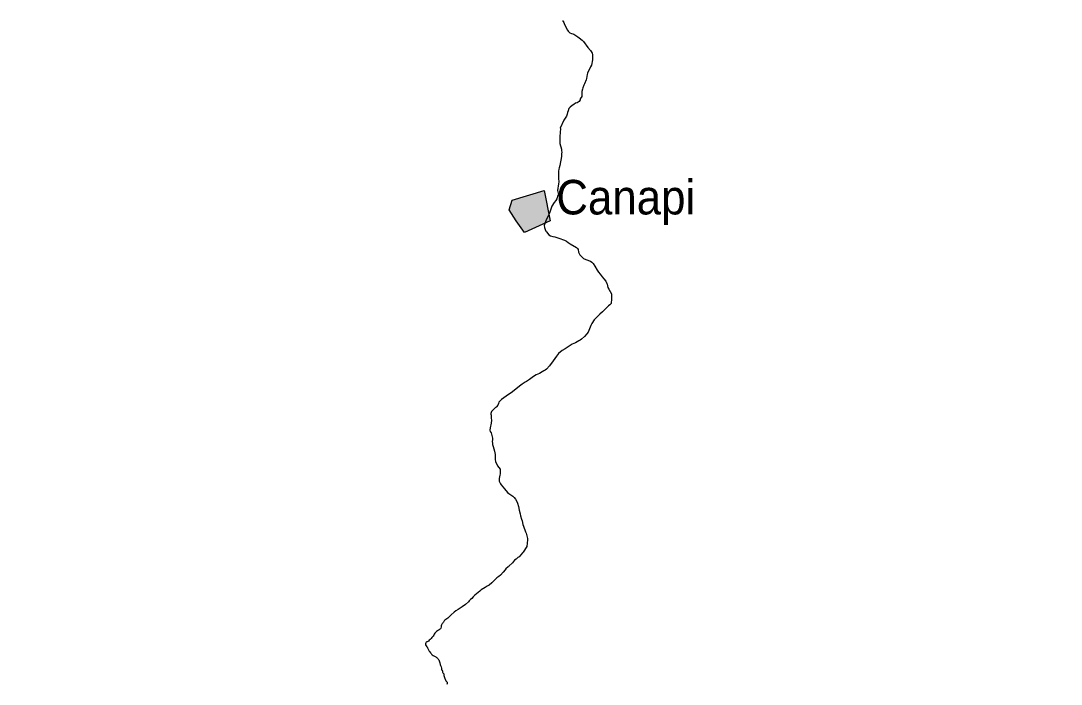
# Model space of a CAD drawing. Extents: x -1643653 to 4543381, y 1624270 to 13878484.
# Drawn here: x 645322 to 660395, y 8985202 to 8994810 of the extents above; entities that cross this region are included whole.
import ezdxf

# ---------------------------------------------------------------- set-up
doc = ezdxf.new("R2010")
doc.units = 0
doc.header["$LTSCALE"] = 200
for name, color, linetype, lineweight in [('1', 7, 'Continuous', 13), ('21', 7, 'Continuous', 25), ('24', 7, 'Continuous', 25)]:
    doc.layers.add(name, color=color, linetype=linetype, lineweight=lineweight)
doc.layers.add('41', color=7, linetype='Continuous')

msp = doc.modelspace()

# ---------------------------------------------------------------- hatches: boundary and pattern name
at = {"layer": '21'}
msp.add_hatch(color=256, dxfattribs=at).paths.add_polyline_path([(652442.2, 8992209.7), (652905.2, 8992350.1), (652993.5, 8991912.7), (652618.8, 8991744.3), (652496.7, 8991914.1), (652399.6, 8992070.3)])

# ---------------------------------------------------------------- linework, layer by layer
at = {"layer": '1', "lineweight": 25}
msp.add_spline([(814781, 9009175.5), (814787.2, 9009173.4), (814796.9, 9009173.4), (814799.4, 9009172.4), (814805.1, 9009174.5), (814805.6, 9009176.5), (814811.7, 9009179.5), (814811.7, 9009179.5), (814801.5, 9009181), (814790.7, 9009181.5), (814784.1, 9009183.1), (814777.4, 9009185.1), (814778.4, 9009175.5)], degree=3, dxfattribs=at)
at = {"layer": '21'}
msp.add_lwpolyline([(652442.2, 8992209.7), (652905.2, 8992350.1), (652993.5, 8991912.7), (652618.8, 8991744.3), (652496.7, 8991914.1), (652399.6, 8992070.3)], close=True, dxfattribs=at)
at = {"layer": '24'}
msp.add_line((651186.2, 8985771.9), (651204.8, 8985743), dxfattribs=at)
for points in [[(653170.7, 8994809.8), (653175.5, 8994807.6), (653191.3, 8994784), (653196.5, 8994768.7), (653211.1, 8994737.3), (653243.9, 8994674.7), (653252.4, 8994660.6), (653276.2, 8994633.6), (653299.1, 8994625.2), (653319.2, 8994620.5), (653334.8, 8994613.7), (653376.3, 8994588.9), (653394.7, 8994579.6), (653411.9, 8994563.4), (653455, 8994528.4), (653472.3, 8994508.8), (653537, 8994423.4), (653575.4, 8994381.7)], [(653575.4, 8994381.7), (653586.1, 8994365.1), (653599.4, 8994339.1), (653603.8, 8994319.8), (653604.9, 8994300.6), (653603.7, 8994242.8), (653588.1, 8994167.4), (653576.4, 8994144.9), (653533.3, 8994050.1), (653528, 8994030.9), (653518.3, 8993973.9), (653513.3, 8993955.5), (653488.2, 8993896.1), (653478.4, 8993876), (653466.1, 8993839), (653461.5, 8993819), (653450.8, 8993784.2), (653449.9, 8993778), (653451.5, 8993712.6), (653424.2, 8993677.3), (653424.4, 8993666.2), (653409.3, 8993643), (653384.1, 8993623.8), (653360.3, 8993615.7), (653334.2, 8993599.6), (653308, 8993581.4), (653282.8, 8993560), (653264.2, 8993540.2), (653251.9, 8993507.8), (653244.3, 8993482.9), (653237.7, 8993455.1), (653227.3, 8993430.2), (653188.7, 8993371.5), (653138.5, 8993253.8), (653138.8, 8993251.9), (653143, 8993247.7), (653131.9, 8993133.2)], [(653131.9, 8993133.2), (653129.8, 8993095.5), (653129.8, 8993054.8), (653132.2, 8993032.7), (653154.1, 8992948.6), (653155.5, 8992926.4), (653159.5, 8992905), (653155.4, 8992882), (653154.2, 8992844.1), (653130, 8992712), (653121.3, 8992682.4), (653116.5, 8992659.7), (653112.8, 8992631.9), (653112.8, 8992631.9), (653114.6, 8992605.4), (653111.6, 8992579.7), (653110.6, 8992554.8), (653113.8, 8992526.5), (653114.7, 8992476.9), (653112.5, 8992450.4), (653097.3, 8992353.7), (653111.6, 8992293.5), (653103.8, 8992279.2), (653085.8, 8992232.9), (653072.4, 8992208), (653050.1, 8992176.5), (653018, 8992124.4), (653004.3, 8992095.5), (652995.7, 8992065.1), (652985.9, 8992037.3), (652960.2, 8991981.7), (652933.3, 8991927.6), (652922.2, 8991899), (652906.4, 8991844.2), (652907.4, 8991815.5), (652917.9, 8991785.6), (652928.3, 8991762.9), (652936.6, 8991754.8), (652972.6, 8991709.8), (652998, 8991697.6), (653032.3, 8991688.1), (653060.2, 8991678.6), (653088, 8991673), (653117.6, 8991659.7), (653200.1, 8991632), (653227.9, 8991617), (653254.2, 8991600.8), (653281.5, 8991577.5), (653374.7, 8991524.4), (653387.3, 8991514.2), (653395.1, 8991496.5), (653404.1, 8991457.2), (653422.9, 8991419.4), (653438.6, 8991399.9), (653475.1, 8991367.3), (653508.4, 8991350.8), (653576.3, 8991330.8), (653594.5, 8991314.9), (653612.9, 8991293.9), (653637.5, 8991258.2), (653673.5, 8991199.1), (653693.7, 8991170.7), (653717.8, 8991140.5), (653744.1, 8991102.8), (653767.6, 8991074.9)], [(653767.6, 8991074.9), (653795.9, 8991037.1), (653814.2, 8991005.1), (653819.1, 8990993.8), (653828.8, 8990946.5), (653839.4, 8990921.2), (653878.5, 8990856.4), (653879.2, 8990781.4), (653873.4, 8990717.3), (653871, 8990712.8), (653853.9, 8990697.7), (653837.6, 8990680.5), (653785.8, 8990630.7), (653750.5, 8990593.4), (653711.8, 8990560), (653662.3, 8990513.6), (653630.7, 8990479.8), (653595.3, 8990428), (653578.7, 8990397.2), (653540.2, 8990301.5), (653523.5, 8990277.3), (653486.5, 8990235.3), (653446.5, 8990200.6), (653425.8, 8990184.6), (653406.2, 8990172.3), (653360.6, 8990147.5), (653312, 8990125.2), (653268.2, 8990099.5), (653207.5, 8990058.7), (653167.3, 8990033.5), (653113.8, 8989990.5), (653082.7, 8989954.3), (653036.6, 8989884.2), (652982.6, 8989813.8), (652936.7, 8989764.3), (652918.9, 8989751.1), (652899.7, 8989740.2)], [(652899.7, 8989740.2), (652877.8, 8989724.6), (652836.2, 8989703.3), (652811.9, 8989693.2), (652790, 8989682.3), (652749.2, 8989657.7), (652728.4, 8989641.9), (652709.2, 8989630), (652689.8, 8989614.1), (652651, 8989586.8), (652630, 8989575.5), (652587.2, 8989548.7), (652545.8, 8989519.3), (652446.2, 8989438), (652446.2, 8989438), (652410.2, 8989412.3), (652385.6, 8989397.2), (652285, 8989325.6), (652267.2, 8989307.9), (652248.4, 8989284.7), (652242.1, 8989265.4), (652232.1, 8989243.5), (652215.8, 8989220.3), (652206.6, 8989210.3), (652200.3, 8989208.7), (652190.4, 8989198.3), (652168.8, 8989181.8), (652154.9, 8989167.7), (652143.1, 8989149.5), (652131.2, 8989121), (652131.3, 8989114.2), (652134.5, 8989097.5), (652135.6, 8989052.2), (652139.7, 8989027.8), (652138.8, 8988983.3), (652120.9, 8988912.6), (652118.5, 8988880.4), (652123.9, 8988863.8), (652137.1, 8988840.6), (652156.5, 8988767.1), (652156.8, 8988741.8), (652151.8, 8988718.2), (652153.8, 8988694.7), (652158.1, 8988671.2), (652167.3, 8988644.8), (652184.8, 8988576.2), (652192.3, 8988528.1), (652195.3, 8988482.8), (652193.6, 8988458.5), (652201.4, 8988423.1), (652217.2, 8988390.3), (652226.7, 8988365.1), (652264.8, 8988314.8), (652267, 8988246.6), (652264.4, 8988229.4), (652253.4, 8988181), (652254.7, 8988143.9), (652270.8, 8988101.7), (652281, 8988087), (652329, 8988030.6), (652374.2, 8987979.9), (652391.1, 8987963.9), (652449.4, 8987924.6), (652469.8, 8987905.5), (652490.7, 8987881.2)], [(652490.7, 8987881.2), (652510.2, 8987846.4), (652519.9, 8987822.7), (652531.8, 8987775.1), (652540.2, 8987720.8), (652559.2, 8987669.4), (652563, 8987642), (652575.2, 8987593.2), (652584.9, 8987566.7), (652594.7, 8987515.3), (652603.6, 8987488.8), (652636.3, 8987409.7), (652643.8, 8987386.9), (652663.7, 8987311.6), (652665.1, 8987293.7), (652652.1, 8987197.7), (652601.8, 8987114.5), (652592.4, 8987105.1), (652542, 8987045.6), (652523, 8987034.7), (652498.3, 8987014.5), (652473.8, 8986997.1), (652445.6, 8986961.2), (652394.6, 8986912.1), (652389.2, 8986902.9), (652383.7, 8986900.8), (652349.6, 8986870.9), (652341.4, 8986859.7), (652310.3, 8986826.2), (652270.8, 8986778.6), (652249.9, 8986759.8), (652233.3, 8986751.7), (652218.9, 8986741.6), (652147.1, 8986669.5), (652105.7, 8986637.3), (652080.2, 8986619.2), (652052.1, 8986604.5)], [(652052.1, 8986604.5), (651993.9, 8986569.6), (651971.7, 8986550), (651946.1, 8986530.7), (651898, 8986488.9), (651877.6, 8986468.5), (651854.5, 8986442.5), (651837.6, 8986428.4), (651828.3, 8986417.3), (651817.8, 8986407.5), (651807.8, 8986394.7), (651766.1, 8986356.4), (651718, 8986321.2), (651688.2, 8986303.1), (651658.1, 8986282.5), (651658.1, 8986282.5), (651626.9, 8986265.4), (651599.8, 8986244.4), (651559.2, 8986206.1), (651520.7, 8986168.7)], [(651204.8, 8985743), (651207.2, 8985742), (651213.9, 8985728.9), (651219, 8985719.6), (651225.9, 8985710.1), (651228.7, 8985698.9), (651231.6, 8985688.2), (651238.7, 8985680.4), (651248, 8985669.9), (651257.4, 8985658.1), (651266.1, 8985646.8), (651274.7, 8985637.3), (651284.4, 8985627.7), (651295.8, 8985618.2), (651307, 8985610.1), (651316.5, 8985606.3), (651327.3, 8985603.1), (651336.7, 8985597), (651346.2, 8985589.2)], [(651346.2, 8985589.2), (651355, 8985581.5), (651363.6, 8985574.6), (651369.8, 8985565.8), (651376.3, 8985552.9), (651383.5, 8985538), (651388.5, 8985524.6), (651391.5, 8985509.8), (651393.7, 8985506.2), (651397.1, 8985496.6), (651400.3, 8985487), (651404.2, 8985474.3), (651408.3, 8985463), (651412.8, 8985452), (651418.7, 8985435.8), (651418.7, 8985424.8), (651417.8, 8985411.7), (651427.1, 8985404.6), (651431.1, 8985391.7), (651431, 8985378.3), (651438, 8985363.9), (651450, 8985349.8), (651452.6, 8985339), (651452.4, 8985326.2), (651455.9, 8985310.8), (651460.7, 8985300.5), (651467.1, 8985286.4), (651471.5, 8985272.6), (651480.6, 8985252), (651491.6, 8985241.3), (651498, 8985232.2), (651499.2, 8985221.1), (651498.6, 8985210.7), (651495.5, 8985199.1)]]:
    msp.add_lwpolyline(points, dxfattribs=at)
msp.add_spline([(651520.7, 8986168.7), (651496.7, 8986150.5), (651465.6, 8986128.3), (651437.7, 8986089.3), (651413.2, 8986049.2), (651407.7, 8986014.7), (651375.4, 8985983.5), (651318.6, 8985939), (651306.4, 8985912.2), (651265.2, 8985864.3), (651211.8, 8985817.6), (651197.3, 8985812), (651184, 8985788.6), (651186.8, 8985770.9)], degree=3, dxfattribs=at)

# ---------------------------------------------------------------- texts
at = {"layer": '41', "width": 0.95}
msp.add_text('Canapi', height=500, dxfattribs=at).set_placement((653080.1, 8992005.4))

doc.saveas('drawing.dxf')
